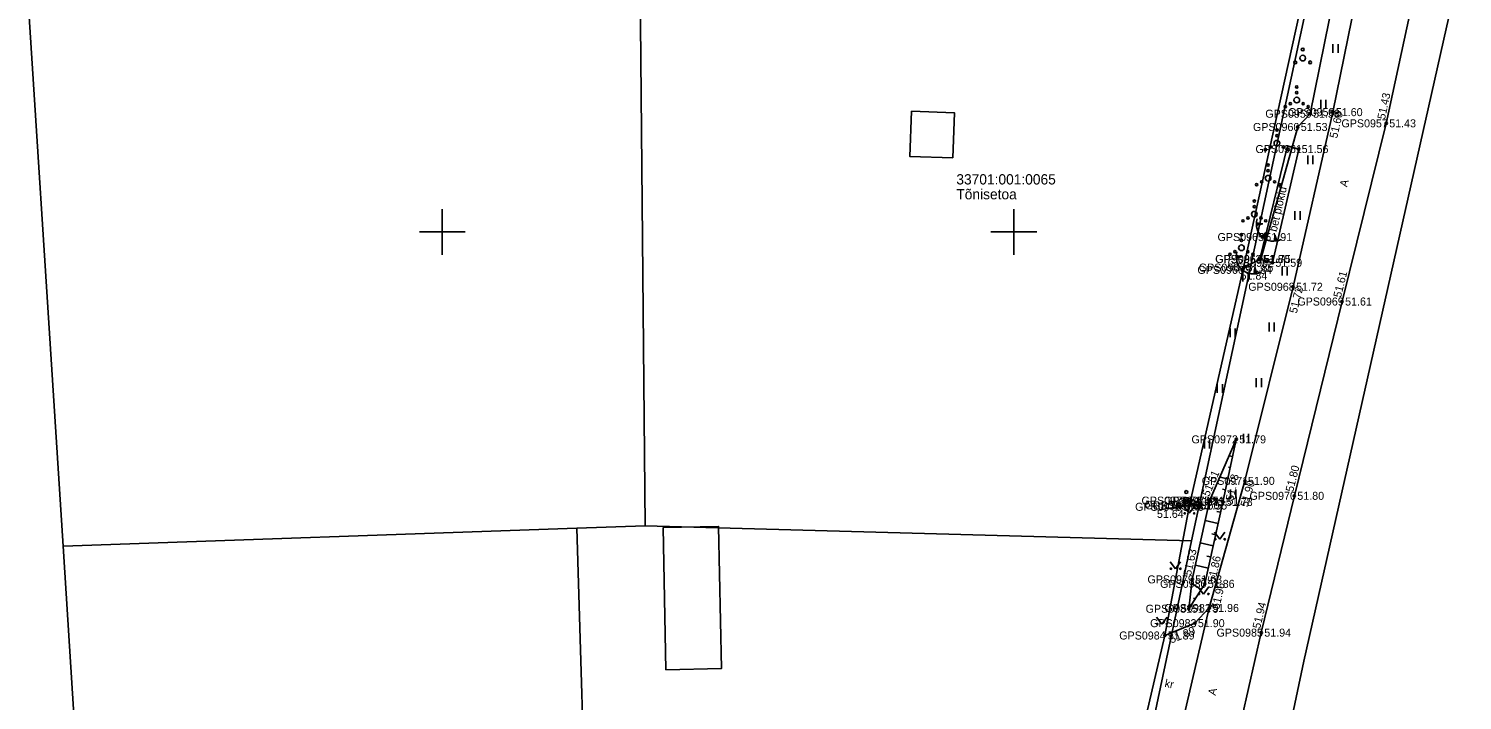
# Model space of a CAD drawing. Extents: x 551623 to 559850, y 6561220 to 6567135.
# Drawn here: x 555313.8 to 555439.2, y 6565359 to 6565417.8 of the extents above; entities that cross this region are included whole.
import ezdxf

# ---------------------------------------------------------------- set-up
doc = ezdxf.new("R2010")
doc.units = 0
for name, color, linetype in [('AED', 7, 'Continuous'), ('HALJASTUS', 7, 'Continuous'), ('Hoone Kõrval- või tootmishoone', 7, 'Continuous'), ('KORGUS-EH2000', 7, 'Continuous'), ('MOOTKORG-EH2000', 7, 'Continuous'), ('MOOTMPUNKT', 7, 'Continuous'), ('MOOTNR', 7, 'Continuous'), ('MOOTPIIR', 7, 'Continuous'), ('PIIR', 7, 'Continuous'), ('PIIRIMLEITUD', 7, 'Continuous'), ('PUU', 7, 'Continuous'), ('RAJATIS', 7, 'Continuous'), ('RELJEEF', 7, 'Continuous'), ('TEE', 7, 'Continuous'), ('VORK', 7, 'Continuous')]:
    doc.layers.add(name, color=color, linetype=linetype)

msp = doc.modelspace()

# ---------------------------------------------------------------- linework, layer by layer
at = {"layer": 'AED'}
msp.add_line((555412.7, 6565375.69), (555415.38, 6565376.08), dxfattribs=at)
at = {"layer": 'HALJASTUS'}
for p, q in [((555427.91, 6565416.43), (555427.91, 6565415.67)), ((555428.37, 6565416.43), (555428.37, 6565415.67)), ((555426.85, 6565411.55), (555426.85, 6565410.79)), ((555427.3, 6565411.55), (555427.3, 6565410.79)), ((555425.71, 6565406.68), (555425.71, 6565405.92)), ((555426.17, 6565406.68), (555426.17, 6565405.92)), ((555424.58, 6565401.81), (555424.58, 6565401.05)), ((555425.04, 6565401.81), (555425.04, 6565401.05)), ((555420.04, 6565396.44), (555420.04, 6565395.67)), ((555420.49, 6565396.44), (555420.49, 6565395.67)), ((555423.46, 6565396.94), (555423.46, 6565396.18)), ((555423.91, 6565396.94), (555423.91, 6565396.18)), ((555418.92, 6565391.56), (555418.92, 6565390.8)), ((555419.37, 6565391.56), (555419.37, 6565390.8)), ((555422.33, 6565392.07), (555422.33, 6565391.3)), ((555422.78, 6565392.07), (555422.78, 6565391.3)), ((555417.8, 6565386.69), (555417.8, 6565385.93)), ((555418.25, 6565386.69), (555418.25, 6565385.93)), ((555421.2, 6565387.19), (555421.2, 6565386.43)), ((555421.66, 6565387.19), (555421.66, 6565386.43)), ((555416.68, 6565381.82), (555416.68, 6565381.06)), ((555417.13, 6565381.82), (555417.13, 6565381.06)), ((555420.08, 6565382.32), (555420.08, 6565381.56)), ((555420.53, 6565382.32), (555420.53, 6565381.56)), ((555418.95, 6565377.45), (555418.95, 6565376.69)), ((555419.41, 6565377.45), (555419.41, 6565376.69)), ((555414.88, 6565375.99), (555415.35, 6565375.38)), ((555415.35, 6565375.38), (555415.79, 6565375.99)), ((555417.56, 6565373.72), (555418.02, 6565373.11)), ((555418.02, 6565373.11), (555418.47, 6565373.72)), ((555413.68, 6565371.14), (555414.15, 6565370.53)), ((555414.15, 6565370.53), (555414.59, 6565371.14)), ((555416.13, 6565368.93), (555416.59, 6565368.32)), ((555416.59, 6565368.32), (555417.04, 6565368.93)), ((555412.49, 6565366.3), (555412.96, 6565365.69)), ((555412.96, 6565365.69), (555413.4, 6565366.3))]:
    msp.add_line(p, q, dxfattribs=at)
msp.add_lwpolyline([(555420.1, 6565396.88), (555421.62, 6565397.63), (555424.84, 6565409.18), (555425.92, 6565410.34), (555429.24, 6565426.75), (555429.7, 6565432.02), (555427.95, 6565432.69)], dxfattribs=at)
for centre, radius in [((555424.75, 6565412.69), 0.1), ((555424.18, 6565411.22), 0.1), ((555424.75, 6565411.54), 0.25), ((555424.75, 6565412.19), 0.1), ((555425.31, 6565411.22), 0.1), ((555423.75, 6565410.97), 0.1), ((555425.75, 6565410.97), 0.1), ((555423.01, 6565408.91), 0.1), ((555422.45, 6565407.44), 0.1), ((555423.01, 6565407.76), 0.25), ((555423.01, 6565408.41), 0.1), ((555423.58, 6565407.44), 0.1), ((555422.01, 6565407.19), 0.1), ((555424.01, 6565407.19), 0.1), ((555422.24, 6565405.85), 0.1), ((555422.24, 6565405.35), 0.1), ((555421.24, 6565404.13), 0.1), ((555421.68, 6565404.38), 0.1), ((555422.24, 6565404.7), 0.25), ((555422.81, 6565404.38), 0.1), ((555423.24, 6565404.13), 0.1), ((555421.04, 6565402.7), 0.1), ((555420.48, 6565401.22), 0.1), ((555421.04, 6565401.55), 0.25), ((555421.04, 6565402.2), 0.1), ((555421.61, 6565401.22), 0.1), ((555420.04, 6565400.97), 0.1), ((555422.04, 6565400.97), 0.1), ((555419.91, 6565398.61), 0.25), ((555419.91, 6565399.76), 0.1), ((555419.91, 6565399.26), 0.1), ((555418.91, 6565398.03), 0.1), ((555419.34, 6565398.28), 0.1), ((555420.47, 6565398.28), 0.1), ((555420.91, 6565398.03), 0.1), ((555414.95, 6565375.38), 0.055), ((555415.78, 6565375.38), 0.055), ((555417.62, 6565373.11), 0.055), ((555418.45, 6565373.11), 0.055), ((555413.74, 6565370.53), 0.055), ((555414.57, 6565370.53), 0.055), ((555416.19, 6565368.32), 0.055), ((555417.02, 6565368.32), 0.055), ((555412.55, 6565365.69), 0.055), ((555413.38, 6565365.69), 0.055)]:
    msp.add_circle(centre, radius, dxfattribs=at)
at = {"layer": 'Hoone Kõrval- või tootmishoone'}
for points in [[(555394.67, 6565406.48), (555390.9, 6565406.61), (555391.05, 6565410.56), (555394.82, 6565410.41)], [(555369.31, 6565374.15), (555374.17, 6565374.24), (555374.42, 6565361.8), (555369.56, 6565361.7)]]:
    msp.add_lwpolyline(points, close=True, dxfattribs=at)
at = {"layer": 'KORGUS-EH2000'}
for centre in [(555427.91, 6565410.48), (555424.84, 6565409.18), (555432.58, 6565409.5), (555419.98, 6565396.68), (555424.43, 6565395.2), (555428.72, 6565393.91), (555420.22, 6565378.22), (555417.13, 6565376.48), (555418.29, 6565376.37), (555424.54, 6565376.91), (555414.52, 6565375.95), (555415.61, 6565369.6), (555416.71, 6565369.21), (555417.09, 6565367.1), (555421.65, 6565364.94), (555413.21, 6565364.69)]:
    msp.add_circle(centre, 0.1, dxfattribs=at)
at = {"layer": 'MOOTMPUNKT'}
for centre in [(555425.92, 6565410.34), (555427.91, 6565410.48), (555424.84, 6565409.18), (555432.58, 6565409.5), (555424.92, 6565407.25), (555421.74, 6565399.55), (555421.53, 6565397.63), (555421.62, 6565397.63), (555419.98, 6565396.68), (555420.1, 6565396.88), (555422.62, 6565397.3), (555424.43, 6565395.2), (555428.72, 6565393.91), (555419.46, 6565381.85), (555420.22, 6565378.22), (555415.09, 6565376.49), (555415.38, 6565376.08), (555416.06, 6565376.06), (555417.13, 6565376.48), (555418.29, 6565376.37), (555424.54, 6565376.91), (555414.52, 6565375.95), (555415.61, 6565369.6), (555416.71, 6565369.21), (555415.31, 6565367.03), (555417.09, 6565367.1), (555415.84, 6565365.77), (555421.65, 6565364.94), (555413.21, 6565364.69)]:
    msp.add_circle(centre, 0.1, dxfattribs=at)
at = {"layer": 'MOOTPIIR'}
for points in [[(555308.14, 6565535.69), (555318.05, 6565528.67), (555330.35, 6565519.91), (555338.92, 6565513.85), (555343.61, 6565507.99), (555343.4, 6565504.48), (555344.28, 6565498.87), (555347.55, 6565485.98), (555349.83, 6565472.67), (555351.86, 6565468.5), (555351.36, 6565466.02), (555364.79, 6565450.45), (555366.46, 6565449.5), (555372.25, 6565447.62), (555390.07, 6565444.36), (555415.24, 6565438.4), (555428.65, 6565435.15), (555427.95, 6565432.69), (555420.1, 6565396.88), (555415.38, 6565376.08), (555413.21, 6565364.69), (555411.4, 6565356.94)], [(555418.86, 6565352.69), (555421.65, 6565364.94), (555424.54, 6565376.91), (555428.72, 6565393.91), (555432.58, 6565409.5), (555435.96, 6565425.17), (555437.57, 6565431.57), (555447.06, 6565431.7), (555461.5, 6565428.21), (555474.27, 6565425.09), (555479.32, 6565431.96), (555490.11, 6565429.76), (555497.95, 6565427.83), (555519.26, 6565422.56)]]:
    msp.add_lwpolyline(points, dxfattribs=at)
at = {"layer": 'PIIR'}
for points in [[(555153.01, 6565448.47), (555161.15, 6565451.45), (555173.66, 6565456.03), (555207.29, 6565506.14), (555287.77, 6565518.56), (555302.6, 6565539.71), (555343.14, 6565512.46), (555319.44, 6565481.04), (555323.07, 6565461.26), (555312.9, 6565433.84), (555316.84, 6565372.52), (555318.72, 6565342.57), (555320.51, 6565314.61), (555303.13, 6565302.54), (555208.78, 6565303.3), (555205.15, 6565297.11), (555200.72, 6565310.3), (555206.9, 6565339.44), (555221.23, 6565376.06), (555216.83, 6565392.35), (555207.22, 6565406.57)], [(555319.44, 6565481.04), (555343.14, 6565512.46), (555351.96, 6565468.55), (555367.06, 6565449.68), (555367.76, 6565374.28), (555361.76, 6565374.07), (555316.84, 6565372.52), (555312.9, 6565433.84), (555323.07, 6565461.26)], [(555429.08, 6565435.83), (555415.55, 6565372.96), (555367.76, 6565374.28), (555367.06, 6565449.68)], [(555425.38, 6565362.45), (555441.38, 6565433.61), (555540.46, 6565411.94), (555499.25, 6565219.2), (555402.87, 6565239.66), (555399.62, 6565240.35)], [(555361.76, 6565374.07), (555367.76, 6565374.28), (555415.55, 6565372.96), (555392.88, 6565265.99), (555349.21, 6565267.88), (555320.51, 6565314.61), (555318.72, 6565342.57), (555362.68, 6565344.09)]]:
    msp.add_lwpolyline(points, close=True, dxfattribs=at)
msp.add_lwpolyline([(555392.88, 6565265.99), (555415.55, 6565372.96), (555429.08, 6565435.83), (555367.06, 6565449.68), (555351.96, 6565468.55), (555343.14, 6565512.46), (555353.12, 6565523.87), (555358.8, 6565482.45), (555368.05, 6565461.11), (555443.35, 6565442.49), (555441.38, 6565433.61), (555425.38, 6565362.45), (555399.62, 6565240.35)], dxfattribs=at)
at = {"layer": 'PIIRIMLEITUD'}
msp.add_circle((555416.06, 6565376.06), 0.285, dxfattribs=at)
at = {"layer": 'PUU'}
for centre, radius in [((555425.27, 6565415.21), 0.25), ((555425.27, 6565415.96), 0.125), ((555424.62, 6565414.83), 0.125), ((555425.92, 6565414.83), 0.125), ((555414.44, 6565376.11), 0.125), ((555415.09, 6565376.49), 0.25), ((555415.09, 6565377.24), 0.125), ((555415.74, 6565376.11), 0.125)]:
    msp.add_circle(centre, radius, dxfattribs=at)
at = {"layer": 'RAJATIS'}
msp.add_lwpolyline([(555421.53, 6565397.63), (555423.95, 6565407.52), (555424.92, 6565407.25), (555422.62, 6565397.3), (555421.53, 6565397.63)], dxfattribs=at)
at = {"layer": 'RELJEEF'}
for p, q in [((555421.21, 6565400.74), (555421.28, 6565400.79)), ((555421.21, 6565400.71), (555421.31, 6565400.79)), ((555421.21, 6565400.67), (555421.35, 6565400.78)), ((555421.77, 6565400.7), (555421.22, 6565400.8)), ((555421.22, 6565400.77), (555421.25, 6565400.8)), ((555421.22, 6565400.64), (555421.38, 6565400.77)), ((555421.22, 6565400.61), (555421.41, 6565400.77)), ((555421.77, 6565400.7), (555421.22, 6565400.59)), ((555421.23, 6565400.59), (555421.44, 6565400.76)), ((555421.28, 6565400.6), (555421.47, 6565400.75)), ((555421.33, 6565400.61), (555421.51, 6565400.75)), ((555421.39, 6565400.62), (555421.54, 6565400.74)), ((555421.44, 6565400.63), (555421.57, 6565400.74)), ((555421.49, 6565400.64), (555421.6, 6565400.73)), ((555421.55, 6565400.65), (555421.64, 6565400.72)), ((555421.6, 6565400.66), (555421.67, 6565400.72)), ((555421.65, 6565400.67), (555421.7, 6565400.71)), ((555421.71, 6565400.68), (555421.73, 6565400.7)), ((555422.11, 6565399.98), (555421.66, 6565399.62)), ((555421.69, 6565399.6), (555421.69, 6565399.64)), ((555421.71, 6565399.58), (555421.71, 6565399.66)), ((555421.73, 6565399.56), (555421.74, 6565399.68)), ((555421.76, 6565399.54), (555421.76, 6565399.7)), ((555421.78, 6565399.52), (555421.79, 6565399.73)), ((555421.81, 6565399.5), (555421.82, 6565399.75)), ((555422.11, 6565399.98), (555421.83, 6565399.48)), ((555421.83, 6565399.49), (555421.84, 6565399.77)), ((555421.86, 6565399.54), (555421.87, 6565399.79)), ((555421.89, 6565399.59), (555421.89, 6565399.81)), ((555421.91, 6565399.63), (555421.92, 6565399.83)), ((555421.94, 6565399.68), (555421.94, 6565399.85)), ((555421.97, 6565399.73), (555421.97, 6565399.87)), ((555421.99, 6565399.77), (555422, 6565399.89)), ((555422.02, 6565399.82), (555422.02, 6565399.91)), ((555422.05, 6565399.87), (555422.05, 6565399.93)), ((555422.07, 6565399.91), (555422.07, 6565399.95)), ((555422.84, 6565399.75), (555422.8, 6565399.19)), ((555422.89, 6565399.19), (555422.8, 6565399.28)), ((555422.86, 6565399.19), (555422.8, 6565399.25)), ((555422.83, 6565399.19), (555422.8, 6565399.22)), ((555423.01, 6565399.22), (555422.81, 6565399.41)), ((555422.99, 6565399.21), (555422.81, 6565399.38)), ((555422.96, 6565399.2), (555422.81, 6565399.35)), ((555422.93, 6565399.2), (555422.81, 6565399.32)), ((555422.94, 6565399.43), (555422.82, 6565399.55)), ((555422.96, 6565399.38), (555422.82, 6565399.51)), ((555422.98, 6565399.33), (555422.82, 6565399.48)), ((555422.99, 6565399.27), (555422.82, 6565399.45)), ((555422.88, 6565399.63), (555422.83, 6565399.68)), ((555422.89, 6565399.58), (555422.83, 6565399.64)), ((555422.91, 6565399.53), (555422.83, 6565399.61)), ((555422.93, 6565399.48), (555422.83, 6565399.58)), ((555422.84, 6565399.75), (555423.01, 6565399.21)), ((555422.86, 6565399.69), (555422.84, 6565399.71)), ((555420.01, 6565397.82), (555419.45, 6565397.93)), ((555419.45, 6565397.9), (555419.48, 6565397.93)), ((555419.45, 6565397.87), (555419.52, 6565397.92)), ((555419.45, 6565397.83), (555419.55, 6565397.91)), ((555419.45, 6565397.8), (555419.58, 6565397.91)), ((555419.45, 6565397.77), (555419.61, 6565397.9)), ((555419.45, 6565397.74), (555419.65, 6565397.9)), ((555420.01, 6565397.82), (555419.45, 6565397.72)), ((555419.46, 6565397.72), (555419.68, 6565397.89)), ((555419.52, 6565397.73), (555419.71, 6565397.88)), ((555419.57, 6565397.74), (555419.74, 6565397.88)), ((555419.62, 6565397.75), (555419.77, 6565397.87)), ((555419.68, 6565397.76), (555419.81, 6565397.86)), ((555419.73, 6565397.77), (555419.84, 6565397.86)), ((555419.78, 6565397.78), (555419.87, 6565397.85)), ((555419.83, 6565397.79), (555419.9, 6565397.85)), ((555419.89, 6565397.8), (555419.94, 6565397.84)), ((555419.94, 6565397.81), (555419.97, 6565397.83)), ((555420.34, 6565397.1), (555419.9, 6565396.75)), ((555419.92, 6565396.73), (555419.92, 6565396.77)), ((555419.94, 6565396.71), (555419.95, 6565396.79)), ((555419.97, 6565396.69), (555419.97, 6565396.81)), ((555419.99, 6565396.67), (555420, 6565396.83)), ((555420.02, 6565396.65), (555420.02, 6565396.85)), ((555420.04, 6565396.63), (555420.05, 6565396.87)), ((555420.34, 6565397.1), (555420.06, 6565396.61)), ((555420.07, 6565396.62), (555420.08, 6565396.89)), ((555420.09, 6565396.67), (555420.1, 6565396.92)), ((555420.12, 6565396.71), (555420.13, 6565396.94)), ((555420.15, 6565396.76), (555420.15, 6565396.96)), ((555420.17, 6565396.81), (555420.18, 6565396.98)), ((555420.2, 6565396.86), (555420.2, 6565397)), ((555420.23, 6565396.9), (555420.23, 6565397.02)), ((555420.25, 6565396.95), (555420.26, 6565397.04)), ((555420.28, 6565397), (555420.28, 6565397.06)), ((555420.31, 6565397.04), (555420.31, 6565397.08)), ((555421.07, 6565396.88), (555421.03, 6565396.32)), ((555421.06, 6565396.32), (555421.03, 6565396.35)), ((555421.19, 6565396.33), (555421.04, 6565396.48)), ((555421.16, 6565396.33), (555421.04, 6565396.45)), ((555421.13, 6565396.32), (555421.04, 6565396.41)), ((555421.1, 6565396.32), (555421.04, 6565396.38)), ((555421.21, 6565396.45), (555421.05, 6565396.61)), ((555421.23, 6565396.4), (555421.05, 6565396.58)), ((555421.24, 6565396.35), (555421.05, 6565396.54)), ((555421.22, 6565396.34), (555421.05, 6565396.51)), ((555421.14, 6565396.66), (555421.06, 6565396.74)), ((555421.16, 6565396.61), (555421.06, 6565396.71)), ((555421.18, 6565396.56), (555421.06, 6565396.67)), ((555421.19, 6565396.51), (555421.06, 6565396.64)), ((555421.07, 6565396.88), (555421.25, 6565396.34)), ((555421.09, 6565396.81), (555421.07, 6565396.84)), ((555421.11, 6565396.76), (555421.07, 6565396.81)), ((555421.13, 6565396.71), (555421.07, 6565396.77)), ((555419.35, 6565381.33), (555419.32, 6565381.34)), ((555419.14, 6565380.35), (555418.84, 6565380.42)), ((555418.93, 6565379.38), (555418.78, 6565379.41)), ((555418.72, 6565378.4), (555418.03, 6565378.55)), ((555418.51, 6565377.42), (555418.25, 6565377.48)), ((555418.31, 6565376.44), (555417.22, 6565376.67)), ((555418.09, 6565375.47), (555417.75, 6565375.54)), ((555417.87, 6565374.49), (555416.75, 6565374.74)), ((555417.44, 6565372.54), (555416.31, 6565372.79)), ((555417.66, 6565373.51), (555417.32, 6565373.59)), ((555417.23, 6565371.56), (555416.89, 6565371.64)), ((555417.01, 6565370.58), (555415.88, 6565370.83)), ((555416.38, 6565368.71), (555415.56, 6565369.24)), ((555416.79, 6565369.61), (555416.46, 6565369.68)), ((555415.85, 6565367.87), (555415.72, 6565367.95))]:
    msp.add_line(p, q, dxfattribs=at)
for points in [[(555415.31, 6565367.03), (555416.71, 6565369.21), (555418.29, 6565376.37), (555419.46, 6565381.85)], [(555415.31, 6565367.03), (555415.61, 6565369.6), (555417.13, 6565376.48), (555419.46, 6565381.85)]]:
    msp.add_lwpolyline(points, dxfattribs=at)
for centre in [(555422.73, 6565400.7), (555420.96, 6565397.83)]:
    msp.add_arc(centre, 1.51, 163.4234, 295.1745, dxfattribs=at)
at = {"layer": 'TEE'}
for points in [[(555418.86, 6565352.69), (555421.65, 6565364.94), (555424.54, 6565376.91), (555428.72, 6565393.91), (555432.58, 6565409.5), (555435.96, 6565425.17), (555437.57, 6565431.57), (555439.08, 6565434.93), (555440.8, 6565436.71), (555443.37, 6565437.91), (555446.95, 6565437.92), (555463.47, 6565434.87), (555464.42, 6565438.46)], [(555414.12, 6565354.35), (555417.09, 6565367.1), (555420.22, 6565378.22), (555424.43, 6565395.2), (555427.91, 6565410.48), (555431.19, 6565426.68)], [(555413.21, 6565364.69), (555415.84, 6565365.77), (555417.09, 6565367.1)]]:
    msp.add_lwpolyline(points, dxfattribs=at)
at = {"layer": 'VORK'}
for p, q in [((555350, 6565402), (555350, 6565398)), ((555400, 6565402), (555400, 6565398)), ((555348, 6565400), (555352, 6565400)), ((555398, 6565400), (555402, 6565400))]:
    msp.add_line(p, q, dxfattribs=at)

# ---------------------------------------------------------------- texts
at = {"layer": 'KORGUS-EH2000'}
for s, rotation, p in [(' 51.43', 77.8208, (555432.41, 6565409.54)), (' 51.60', 77.1708, (555428.22, 6565407.89)), (' 51.61', 76.0859, (555428.55, 6565393.95)), (' 51.72', 76.0523, (555424.69, 6565392.57)), (' 51.51', 66.586, (555416.97, 6565376.55)), (' 51.78', 77.9764, (555419.15, 6565376.18)), (' 51.80', 76.1904, (555424.37, 6565376.95)), (' 51.90', 74.299, (555420.4, 6565375.62)), (' 51.63', 77.4945, (555415.44, 6565369.63)), (' 51.86', 77.5207, (555417.56, 6565369.03)), (' 51.96', 76.8962, (555417.9, 6565366.69)), (' 51.94', 76.4298, (555421.48, 6565364.98)), (' 51.89', 22.4178, (555413.54, 6565363.88))]:
    msp.add_text(s, height=0.7, rotation=rotation, dxfattribs=at).set_placement(p)
for s, p in [(' 51.53', (555424.84, 6565408.83)), (' 51.84', (555419.57, 6565395.83)), (' 51.64', (555412.26, 6565374.98))]:
    msp.add_text(s, height=0.7, dxfattribs=at).set_placement(p)
at = {"layer": 'MOOTKORG-EH2000'}
for s, p in [(' 51.58', (555425.92, 6565409.99)), (' 51.60', (555427.91, 6565410.13)), (' 51.53', (555424.84, 6565408.83)), (' 51.43', (555432.58, 6565409.15)), (' 51.56', (555424.92, 6565406.9)), (' 51.91', (555421.74, 6565399.2)), (' 51.80', (555421.53, 6565397.28)), (' 51.75', (555421.62, 6565397.28)), (' 51.59', (555422.62, 6565396.95)), (' 51.84', (555419.98, 6565396.33)), (' 51.85', (555420.1, 6565396.53)), (' 51.72', (555424.43, 6565394.85)), (' 51.61', (555428.72, 6565393.56)), (' 51.79', (555419.46, 6565381.5)), (' 51.90', (555420.22, 6565377.87)), (' 51.64', (555414.52, 6565375.6)), (' 51.59', (555415.09, 6565376.14)), (' 51.60', (555415.38, 6565375.73)), (' 51.55', (555416.06, 6565375.71)), (' 51.51', (555417.13, 6565376.13)), (' 51.78', (555418.29, 6565376.02)), (' 51.80', (555424.54, 6565376.56)), (' 51.63', (555415.61, 6565369.25)), (' 51.86', (555416.71, 6565368.86)), (' 51.79', (555415.31, 6565366.68)), (' 51.96', (555417.09, 6565366.75)), (' 51.90', (555415.84, 6565365.42)), (' 51.89', (555413.21, 6565364.34)), (' 51.94', (555421.65, 6565364.59))]:
    msp.add_text(s, height=0.7, dxfattribs=at).set_placement(p)
at = {"layer": 'MOOTNR'}
for s, p in [('GPS0959 ', (555422, 6565409.99)), ('GPS0958 ', (555423.99, 6565410.13)), ('GPS0960 ', (555420.92, 6565408.83)), ('GPS0957 ', (555428.66, 6565409.15)), ('GPS0961 ', (555421.14, 6565406.9)), ('GPS0965 ', (555417.82, 6565399.2)), ('GPS0963 ', (555417.61, 6565397.28)), ('GPS0964 ', (555417.63, 6565397.28)), ('GPS0962 ', (555418.7, 6565396.95)), ('GPS0966 ', (555416.06, 6565396.33)), ('GPS0967 ', (555416.18, 6565396.53)), ('GPS0968 ', (555420.51, 6565394.85)), ('GPS0969 ', (555424.8, 6565393.56)), ('GPS0972 ', (555415.54, 6565381.5)), ('GPS0971 ', (555416.44, 6565377.87)), ('GPS0978 ', (555410.61, 6565375.6)), ('GPS0976 ', (555411.17, 6565376.14)), ('GPS0977 ', (555411.46, 6565375.73)), ('GPS0975 ', (555412.14, 6565375.71)), ('GPS0974 ', (555413.14, 6565376.13)), ('GPS0973 ', (555414.37, 6565376.02)), ('GPS0970 ', (555420.62, 6565376.56)), ('GPS0979 ', (555411.69, 6565369.25)), ('GPS0980 ', (555412.79, 6565368.86)), ('GPS0981 ', (555411.53, 6565366.68)), ('GPS0982 ', (555413.17, 6565366.75)), ('GPS0983 ', (555411.92, 6565365.42)), ('GPS0984 ', (555409.22, 6565364.34)), ('GPS0985 ', (555417.73, 6565364.59))]:
    msp.add_text(s, height=0.7, dxfattribs=at).set_placement(p)
at = {"layer": 'PIIR'}
for s, p in [('33701:001:0065', (555394.97, 6565404.15)), ('Tõnisetoa', (555394.97, 6565402.85))]:
    msp.add_text(s, height=0.9, dxfattribs=at).set_placement(p)
at = {"layer": 'RAJATIS'}
msp.add_text('bet plokid', height=0.7, rotation=76.9616, dxfattribs=at).set_placement((555422.99, 6565399.97))
at = {"layer": 'TEE'}
for s, rotation, p in [('A', 75.6136, (555429.15, 6565403.88)), ('kr', 348.3551, (555413.15, 6565360.2)), ('A', 77.1662, (555417.65, 6565359.4))]:
    msp.add_text(s, height=0.7, rotation=rotation, dxfattribs=at).set_placement(p)

doc.saveas('drawing.dxf')
